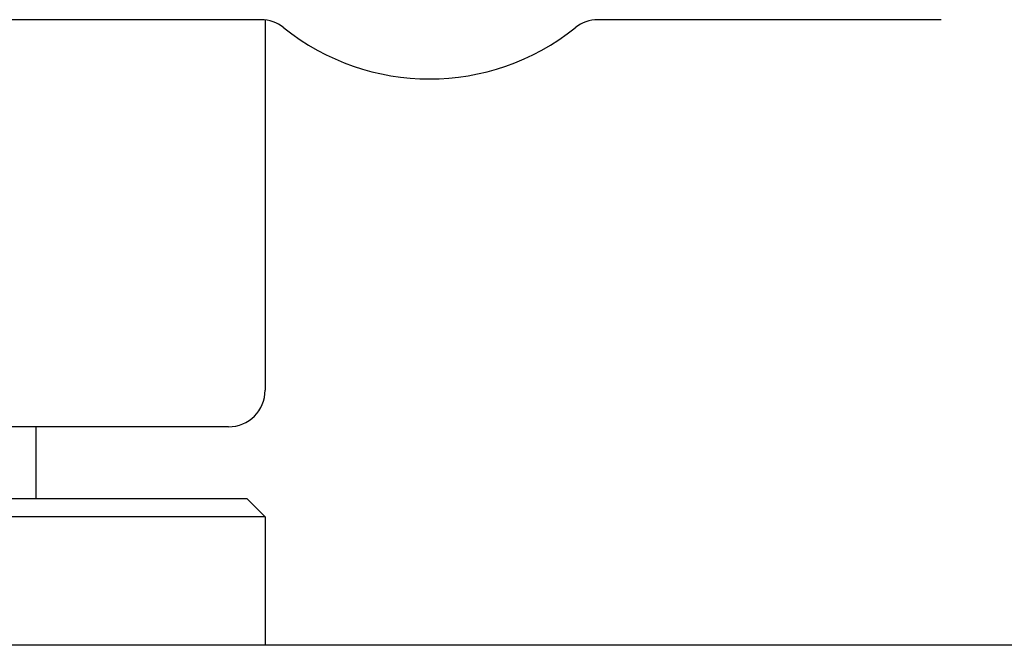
# Model space of a CAD drawing. Header units: inches. Extents: x 36 to 1719, y -84 to 1122.
# Tile 350 of 571: x 909.08 to 912.45, y 415.42 to 417.56. Entities that reach past the tile are written whole.
import ezdxf

# ---------------------------------------------------------------- set-up
doc = ezdxf.new("R2010")
doc.units = ezdxf.units.IN
doc.header["$LTSCALE"] = 48
doc.header["$MEASUREMENT"] = 0
doc.layers.add('Visible (ANSI)', color=7, linetype='Continuous', lineweight=30)

msp = doc.modelspace()

# ---------------------------------------------------------------- linework, layer by layer
at = {"layer": 'Visible (ANSI)'}
for p, q in [((909.90346, 417.56127), (908.73018, 417.56127)), ((909.91768, 417.56046), (909.91768, 416.29377)), ((912.23018, 417.56127), (911.0569, 417.56127)), ((909.79268, 416.16877), (895.04268, 416.16877)), ((909.1337, 416.16877), (909.1337, 415.92377)), ((894.98018, 415.92377), (909.85518, 415.92377)), ((909.85518, 415.92377), (909.91768, 415.86127)), ((909.91768, 415.86127), (894.91768, 415.86127)), ((909.91768, 415.86127), (909.91768, 415.42127)), ((1035.91768, 415.42127), (738.91768, 415.42127))]:
    msp.add_line(p, q, dxfattribs=at)
for centre, radius, start, end in [((909.90346, 417.43627), 0.125, 51.30526, 90), ((911.0569, 417.43627), 0.125, 90, 128.69474), ((910.48018, 418.15627), 0.7975, 231.30526, 308.69474), ((909.79268, 416.29377), 0.125, 270, 0)]:
    msp.add_arc(centre, radius, start, end, dxfattribs=at)

doc.saveas('drawing.dxf')
